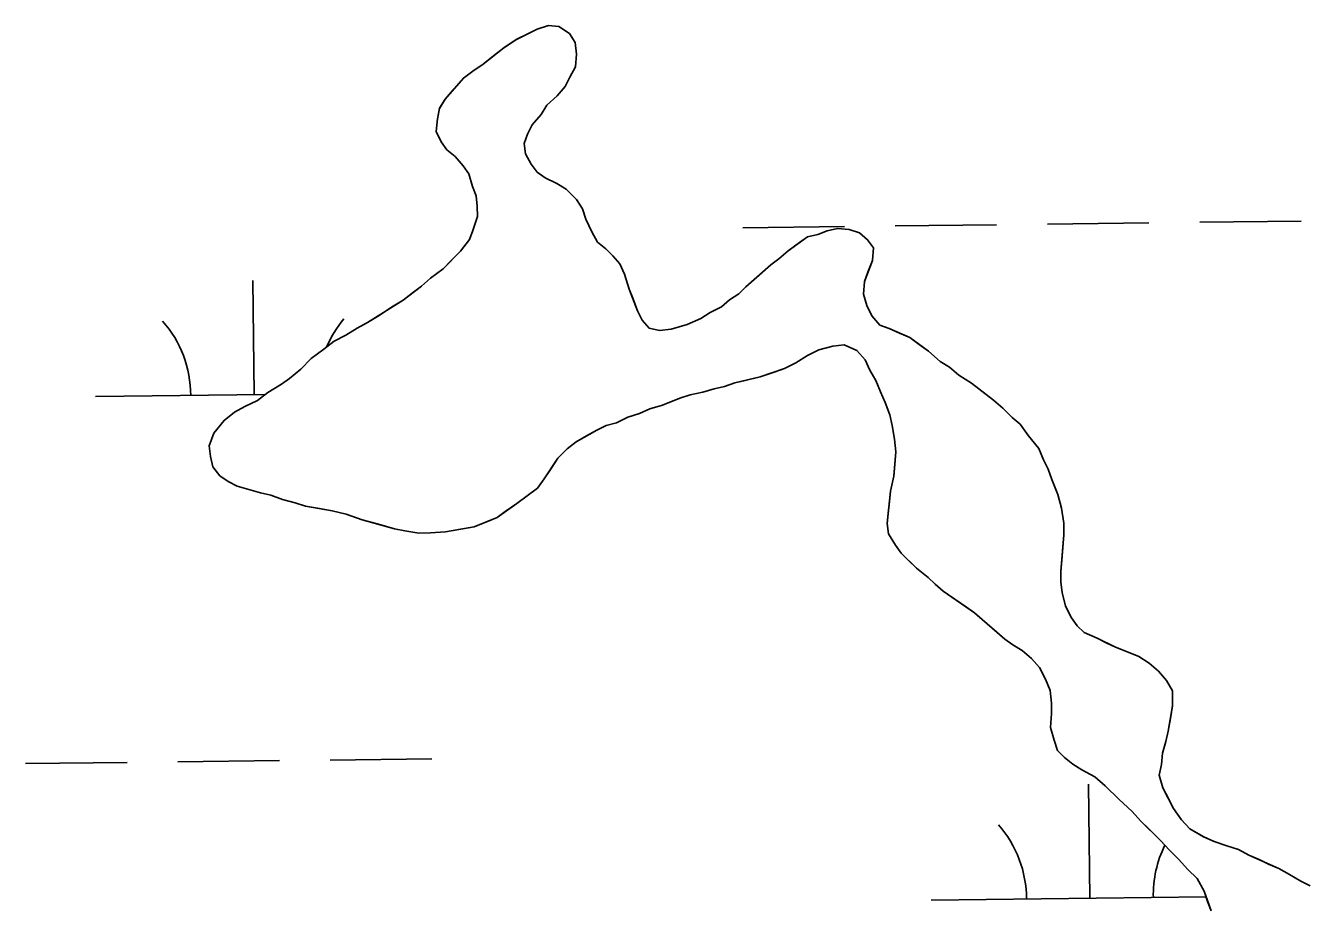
# Model space of a CAD drawing. Extents: x 3694830 to 3732949, y 415201 to 440970.
# Drawn here: x 3716427 to 3716829.4, y 436405.3 to 436682.6 of the extents above; entities that cross this region are included whole.
import ezdxf

# ---------------------------------------------------------------- set-up
doc = ezdxf.new("R2010")
doc.units = 0
doc.layers.add('V-TOPO-SHOR', color=7, linetype='Continuous')
doc.layers.add('V-WETL-SWMP', color=7, linetype='Continuous')

msp = doc.modelspace()

# ---------------------------------------------------------------- linework, layer by layer
at = {"layer": 'V-TOPO-SHOR'}
for points in [[(3716581.79, 436531.98), (3716578.17, 436529.41), (3716575.64, 436527.57), (3716572.02, 436526.09), (3716568.4, 436524.6), (3716564.04, 436523.84), (3716559.32, 436523.07), (3716554.6, 436522.67), (3716550.96, 436522.64), (3716546.59, 436523.33), (3716543.31, 436524.03), (3716538.21, 436525.44), (3716533.11, 436526.85), (3716528.01, 436528.63), (3716523.64, 436529.69), (3716519.63, 436530.38), (3716515.26, 436531.07), (3716511.98, 436532.14), (3716507.97, 436533.19), (3716504.33, 436534.62), (3716501.05, 436535.32), (3716497.4, 436536.38), (3716493.76, 436537.44), (3716490.84, 436538.87), (3716488.28, 436540.67), (3716486.07, 436543.56), (3716485.32, 436546.82), (3716484.93, 436550.09), (3716486.35, 436554.1), (3716489.59, 436558.13), (3716492.84, 436560.7), (3716496.1, 436562.55), (3716500.08, 436564.4), (3716503.33, 436566.97), (3716507.67, 436569.55), (3716510.2, 436571.39), (3716513.82, 436574.32), (3716517.06, 436577.62), (3716521.04, 436580.56), (3716524.29, 436583.14), (3716527.91, 436584.98), (3716531.52, 436587.2), (3716534.78, 436589.04), (3716538.4, 436591.25), (3716542.38, 436593.83), (3716545.99, 436596.04), (3716548.88, 436598.24), (3716551.78, 436600.45), (3716554.66, 436603.02), (3716558.64, 436605.96), (3716561.16, 436608.53), (3716564.04, 436611.46), (3716566.93, 436615.12), (3716567.99, 436618.03), (3716569.41, 436622.41), (3716569.38, 436625.68), (3716568.99, 436628.95), (3716567.88, 436631.85), (3716566.75, 436635.84), (3716564.91, 436638.37), (3716562.35, 436641.26), (3716559.78, 436643.42), (3716557.94, 436645.95), (3716556.46, 436649.21), (3716556.79, 436653.21), (3716557.49, 436656.48), (3716559.29, 436659.41), (3716561.81, 436662.34), (3716565.05, 436666), (3716567.94, 436668.21), (3716571.2, 436670.41), (3716574.45, 436672.99), (3716577.7, 436675.56), (3716581.67, 436678.14), (3716585.29, 436679.98), (3716588.19, 436681.46), (3716591.82, 436682.58), (3716595.09, 436682.24), (3716598.38, 436680.09), (3716600.22, 436677.2), (3716600.62, 436673.56), (3716600.29, 436669.56), (3716598.5, 436666.28), (3716597.06, 436663.35), (3716594.54, 436660.43), (3716591.3, 436657.49), (3716589.5, 436654.57), (3716586.62, 436651.27), (3716585.19, 436648.35), (3716584.13, 436645.43), (3716584.52, 436642.17), (3716586.36, 436638.91), (3716588.2, 436636.38), (3716590.76, 436634.58), (3716594.41, 436632.79), (3716597.33, 436631), (3716600.63, 436627.76), (3716602.47, 436624.86), (3716603.59, 436621.6), (3716605.44, 436617.61), (3716607.29, 436614.36)], [(3716607.29, 436614.36), (3716609.85, 436612.2), (3716612.05, 436610.04), (3716614.25, 436607.51), (3716615.73, 436604.25), (3716617.22, 436599.53), (3716618.34, 436596.64), (3716619.83, 436592.65), (3716621.3, 436589.75), (3716623.5, 436587.23), (3716626.78, 436586.53), (3716630.42, 436586.92), (3716635.49, 436588.41), (3716639.84, 436590.27), (3716642.73, 436592.11), (3716646.35, 436593.96), (3716648.88, 436596.16), (3716651.77, 436598), (3716653.94, 436600.2), (3716656.46, 436602.4), (3716658.99, 436604.6), (3716661.88, 436607.17), (3716664.41, 436609.01), (3716667.29, 436611.58), (3716670.91, 436614.16), (3716673.44, 436615.99), (3716676.71, 436616.75), (3716679.61, 436617.86), (3716682.87, 436618.62), (3716686.51, 436618.28), (3716689.79, 436617.22), (3716692.35, 436615.06), (3716694.19, 436612.53), (3716693.86, 436608.53), (3716692.44, 436604.88), (3716691.37, 436601.96), (3716691.04, 436597.96), (3716692.16, 436594.34), (3716693.64, 436591.07), (3716696.21, 436588.19), (3716699.13, 436587.12), (3716702.41, 436585.69), (3716705.7, 436584.27), (3716708.62, 436582.11), (3716711.55, 436579.95), (3716715.21, 436576.71), (3716718.13, 436574.92), (3716721.06, 436572.39), (3716725.08, 436569.88), (3716728.38, 436567.36), (3716732.03, 436564.48), (3716734.96, 436561.97), (3716737.9, 436559.08), (3716740.46, 436556.92), (3716743.03, 436553.3), (3716746.34, 436549.33), (3716747.82, 436545.71), (3716749.3, 436542.82), (3716750.42, 436539.55), (3716752.27, 436534.84), (3716753.4, 436530.49), (3716754.17, 436525.77), (3716754.2, 436522.13), (3716753.87, 436518.13), (3716753.54, 436514.13), (3716753.2, 436510.49), (3716753.23, 436507.22), (3716753.62, 436503.95), (3716754.75, 436499.59), (3716756.59, 436495.98), (3716758.43, 436493.44), (3716760.63, 436491.28), (3716764.65, 436489.5), (3716767.56, 436488.07), (3716770.49, 436486.64), (3716773.4, 436485.57), (3716777.78, 436483.79), (3716781.07, 436481.63), (3716784, 436479.11), (3716786.57, 436476.23), (3716788.41, 436472.97), (3716788.45, 436468.24), (3716787.76, 436464.24), (3716787.06, 436460.23), (3716786.36, 436456.96), (3716785.3, 436453.31), (3716784.97, 436449.67), (3716784.27, 436446.4), (3716785.39, 436442.41), (3716787.24, 436438.79), (3716788.72, 436435.89), (3716791.29, 436432.27), (3716793.86, 436429.39), (3716798.24, 436426.88), (3716801.53, 436425.45), (3716805.54, 436424.03), (3716809.19, 436422.97), (3716812.47, 436421.18), (3716815.75, 436419.75), (3716818.68, 436418.32), (3716821.96, 436416.89)], [(3716800.62, 436403.63), (3716799.5, 436406.53), (3716798.39, 436409.79), (3716796.17, 436413.77), (3716793.24, 436416.66), (3716790.3, 436419.9), (3716787.37, 436422.79), (3716784.8, 436425.68), (3716780.77, 436429.64), (3716778.57, 436431.8), (3716775.64, 436435.05), (3716771.61, 436438.66), (3716767.21, 436442.98), (3716763.91, 436445.86), (3716759.9, 436448.01), (3716756.97, 436449.8), (3716754.41, 436451.97), (3716752.21, 436454.13), (3716751.09, 436457.39), (3716749.97, 436461.38), (3716750.3, 436465.75), (3716750.27, 436469.02), (3716749.88, 436473.02), (3716748.39, 436476.64), (3716746.54, 436480.26), (3716743.97, 436483.15), (3716741.05, 436485.67), (3716738.12, 436487.46), (3716735.56, 436489.26), (3716732.27, 436492.14), (3716729.34, 436494.66), (3716726.04, 436497.54), (3716723.48, 436499.34), (3716719.82, 436501.85), (3716716.17, 436504.37), (3716713.61, 436506.53), (3716711.41, 436508.69), (3716707.75, 436511.57), (3716705.18, 436514.09), (3716702.98, 436516.26), (3716701.15, 436518.79), (3716698.93, 436522.41), (3716698.54, 436525.67), (3716698.88, 436528.95), (3716699.21, 436532.59), (3716699.55, 436535.86), (3716700.6, 436540.6), (3716700.94, 436544.23), (3716701.27, 436548.24), (3716700.87, 436552.23), (3716700.11, 436556.59), (3716699.35, 436559.85), (3716697.87, 436563.84), (3716696.39, 436567.1), (3716694.9, 436570.73), (3716693.06, 436573.98), (3716691.57, 436577.24), (3716689.01, 436580.13), (3716684.99, 436581.91), (3716681.36, 436581.52), (3716677, 436580.39), (3716673.39, 436578.55), (3716669.77, 436576.34), (3716666.15, 436574.49), (3716662.88, 436573.37), (3716658.53, 436571.88), (3716653.82, 436570.75), (3716650.55, 436570), (3716647.29, 436568.88), (3716644.02, 436568.12), (3716640.4, 436567), (3716636.4, 436566.24), (3716633.14, 436565.13), (3716627.71, 436562.9), (3716623.72, 436561.78), (3716620.46, 436560.3), (3716616.83, 436559.17), (3716613.21, 436557.33), (3716609.94, 436556.57), (3716607.04, 436555.1), (3716603.79, 436553.25), (3716600.53, 436551.41), (3716597.64, 436549.2), (3716594.76, 436546.27), (3716592.6, 436542.98), (3716590.45, 436539.69), (3716588.29, 436536.76), (3716581.79, 436531.98)], [(3716821.96, 436416.89), (3716825.25, 436415.1), (3716828.9, 436412.95), (3716831.82, 436411.52)]]:
    msp.add_lwpolyline(points, dxfattribs=at)
at = {"layer": 'V-WETL-SWMP'}
for p, q in [((3716588.19, 436681.46), (3716591.82, 436682.58)), ((3716591.82, 436682.58), (3716595.09, 436682.24)), ((3716595.09, 436682.24), (3716598.38, 436680.09)), ((3716577.7, 436675.56), (3716581.68, 436678.14)), ((3716581.68, 436678.14), (3716588.19, 436681.46)), ((3716598.38, 436680.09), (3716600.22, 436677.2)), ((3716571.2, 436670.41), (3716577.7, 436675.56)), ((3716600.22, 436677.2), (3716600.62, 436673.56)), ((3716567.94, 436668.21), (3716571.2, 436670.41)), ((3716600.62, 436673.56), (3716600.29, 436669.56)), ((3716559.29, 436659.41), (3716565.05, 436666)), ((3716565.05, 436666), (3716567.94, 436668.21)), ((3716598.5, 436666.28), (3716597.07, 436663.36)), ((3716600.29, 436669.56), (3716598.5, 436666.28)), ((3716597.07, 436663.36), (3716594.55, 436660.43)), ((3716557.49, 436656.49), (3716559.29, 436659.41)), ((3716594.55, 436660.43), (3716591.3, 436657.49)), ((3716556.79, 436653.21), (3716557.49, 436656.49)), ((3716589.5, 436654.57), (3716586.62, 436651.27)), ((3716591.3, 436657.49), (3716589.5, 436654.57)), ((3716556.46, 436649.21), (3716556.79, 436653.21)), ((3716586.62, 436651.27), (3716585.19, 436648.35)), ((3716557.94, 436645.95), (3716556.46, 436649.21)), ((3716559.78, 436643.42), (3716557.94, 436645.95)), ((3716585.19, 436648.35), (3716584.13, 436645.43)), ((3716562.35, 436641.26), (3716559.78, 436643.42)), ((3716584.13, 436645.43), (3716584.52, 436642.17)), ((3716584.52, 436642.17), (3716586.36, 436638.91)), ((3716564.91, 436638.37), (3716562.35, 436641.26)), ((3716566.75, 436635.84), (3716564.91, 436638.37)), ((3716586.36, 436638.91), (3716588.2, 436636.38)), ((3716567.88, 436631.85), (3716566.75, 436635.84)), ((3716588.2, 436636.38), (3716590.76, 436634.58)), ((3716590.76, 436634.58), (3716594.41, 436632.79)), ((3716568.99, 436628.95), (3716567.88, 436631.85)), ((3716594.41, 436632.79), (3716597.33, 436631)), ((3716597.33, 436631), (3716600.63, 436627.76)), ((3716569.38, 436625.68), (3716568.99, 436628.95)), ((3716569.41, 436622.41), (3716569.38, 436625.68)), ((3716600.63, 436627.76), (3716602.47, 436624.86)), ((3716567.99, 436618.03), (3716569.41, 436622.41)), ((3716602.47, 436624.86), (3716603.59, 436621.6)), ((3716603.59, 436621.6), (3716605.44, 436617.62)), ((3716566.92, 436615.12), (3716567.99, 436618.03)), ((3716605.44, 436617.62), (3716607.29, 436614.36)), ((3716653.03, 436618.86), (3716685.03, 436619.25)), ((3716676.71, 436616.75), (3716679.61, 436617.86)), ((3716679.61, 436617.86), (3716682.87, 436618.62)), ((3716682.87, 436618.62), (3716686.51, 436618.28)), ((3716686.51, 436618.28), (3716689.79, 436617.22)), ((3716701.02, 436619.44), (3716733.02, 436619.82)), ((3716749.02, 436620.01), (3716781.02, 436620.39)), ((3716797.02, 436620.58), (3716829.02, 436620.96)), ((3716564.05, 436611.46), (3716566.92, 436615.12)), ((3716607.29, 436614.36), (3716609.85, 436612.2)), ((3716667.3, 436611.58), (3716673.44, 436615.99)), ((3716673.44, 436615.99), (3716676.71, 436616.75)), ((3716689.79, 436617.22), (3716692.35, 436615.06)), ((3716692.35, 436615.06), (3716694.19, 436612.53)), ((3716558.64, 436605.96), (3716564.05, 436611.46)), ((3716609.85, 436612.2), (3716612.05, 436610.04)), ((3716612.05, 436610.04), (3716614.25, 436607.51)), ((3716664.41, 436609.01), (3716667.3, 436611.58)), ((3716694.19, 436612.53), (3716693.86, 436608.53)), ((3716554.66, 436603.02), (3716558.64, 436605.96)), ((3716614.25, 436607.51), (3716615.73, 436604.25)), ((3716653.94, 436600.2), (3716661.88, 436607.17)), ((3716661.88, 436607.17), (3716664.41, 436609.01)), ((3716693.86, 436608.53), (3716691.37, 436601.96)), ((3716499.05, 436566.28), (3716498.62, 436602.28)), ((3716551.78, 436600.45), (3716554.66, 436603.02)), ((3716615.73, 436604.25), (3716617.22, 436599.53)), ((3716691.37, 436601.96), (3716691.04, 436597.96)), ((3716545.99, 436596.04), (3716551.78, 436600.45)), ((3716617.22, 436599.53), (3716619.83, 436592.65)), ((3716648.88, 436596.16), (3716651.78, 436598)), ((3716651.78, 436598), (3716653.94, 436600.2)), ((3716691.04, 436597.96), (3716692.16, 436594.33)), ((3716534.78, 436589.04), (3716545.99, 436596.04)), ((3716642.73, 436592.11), (3716646.36, 436593.96)), ((3716646.36, 436593.96), (3716648.88, 436596.16)), ((3716692.16, 436594.33), (3716693.64, 436591.07)), ((3716619.83, 436592.65), (3716621.3, 436589.75)), ((3716621.3, 436589.75), (3716623.51, 436587.23)), ((3716635.49, 436588.41), (3716639.84, 436590.27)), ((3716639.84, 436590.27), (3716642.73, 436592.11)), ((3716693.64, 436591.07), (3716696.21, 436588.19)), ((3716527.91, 436584.98), (3716531.52, 436587.2)), ((3716531.52, 436587.2), (3716534.78, 436589.04)), ((3716623.51, 436587.23), (3716626.78, 436586.53)), ((3716626.78, 436586.53), (3716630.42, 436586.92)), ((3716630.42, 436586.92), (3716635.49, 436588.41)), ((3716696.21, 436588.19), (3716699.13, 436587.12)), ((3716699.13, 436587.12), (3716705.7, 436584.27)), ((3716521.04, 436580.56), (3716524.29, 436583.14)), ((3716524.29, 436583.14), (3716527.91, 436584.98)), ((3716681.36, 436581.52), (3716677.01, 436580.39)), ((3716684.99, 436581.91), (3716681.36, 436581.52)), ((3716689.01, 436580.13), (3716684.99, 436581.91)), ((3716705.7, 436584.27), (3716711.55, 436579.95)), ((3716513.82, 436574.32), (3716517.06, 436577.62)), ((3716517.06, 436577.62), (3716521.04, 436580.56)), ((3716673.39, 436578.55), (3716669.77, 436576.34)), ((3716677.01, 436580.39), (3716673.39, 436578.55)), ((3716691.57, 436577.24), (3716689.01, 436580.13)), ((3716711.55, 436579.95), (3716715.21, 436576.71)), ((3716510.2, 436571.39), (3716513.82, 436574.32)), ((3716666.15, 436574.49), (3716658.53, 436571.88)), ((3716669.77, 436576.34), (3716666.15, 436574.49)), ((3716693.06, 436573.98), (3716691.57, 436577.24)), ((3716694.9, 436570.73), (3716693.06, 436573.98)), ((3716715.21, 436576.71), (3716718.13, 436574.92)), ((3716718.13, 436574.92), (3716721.06, 436572.39)), ((3716503.33, 436566.97), (3716507.67, 436569.55)), ((3716507.67, 436569.55), (3716510.2, 436571.39)), ((3716650.55, 436570), (3716647.29, 436568.88)), ((3716658.53, 436571.88), (3716650.55, 436570)), ((3716696.38, 436567.1), (3716694.9, 436570.73)), ((3716721.06, 436572.39), (3716725.08, 436569.88)), ((3716725.08, 436569.88), (3716732.03, 436564.49)), ((3716449.06, 436565.69), (3716502.52, 436566.32)), ((3716500.08, 436564.4), (3716503.33, 436566.97)), ((3716636.4, 436566.24), (3716633.14, 436565.13)), ((3716640.4, 436567), (3716636.4, 436566.24)), ((3716644.02, 436568.13), (3716640.4, 436567)), ((3716647.29, 436568.88), (3716644.02, 436568.13)), ((3716697.87, 436563.84), (3716696.38, 436567.1)), ((3716492.84, 436560.7), (3716496.1, 436562.55)), ((3716496.1, 436562.55), (3716500.08, 436564.4)), ((3716623.72, 436561.78), (3716620.46, 436560.3)), ((3716627.71, 436562.9), (3716623.72, 436561.78)), ((3716633.14, 436565.13), (3716627.71, 436562.9)), ((3716699.35, 436559.86), (3716697.87, 436563.84)), ((3716732.03, 436564.49), (3716734.96, 436561.97)), ((3716734.96, 436561.97), (3716737.9, 436559.08)), ((3716486.35, 436554.1), (3716489.59, 436558.13)), ((3716489.59, 436558.13), (3716492.84, 436560.7)), ((3716613.21, 436557.33), (3716609.94, 436556.57)), ((3716616.83, 436559.18), (3716613.21, 436557.33)), ((3716620.46, 436560.3), (3716616.83, 436559.18)), ((3716700.11, 436556.59), (3716699.35, 436559.86)), ((3716737.9, 436559.08), (3716740.46, 436556.92)), ((3716484.93, 436550.09), (3716486.35, 436554.1)), ((3716607.05, 436555.1), (3716600.53, 436551.41)), ((3716609.94, 436556.57), (3716607.05, 436555.1)), ((3716700.87, 436552.23), (3716700.11, 436556.59)), ((3716740.46, 436556.92), (3716743.03, 436553.31)), ((3716743.03, 436553.31), (3716746.34, 436549.33)), ((3716485.32, 436546.82), (3716484.93, 436550.09)), ((3716597.64, 436549.2), (3716594.76, 436546.27)), ((3716600.53, 436551.41), (3716597.64, 436549.2)), ((3716701.27, 436548.24), (3716700.87, 436552.23)), ((3716746.34, 436549.33), (3716747.82, 436545.71)), ((3716486.07, 436543.56), (3716485.32, 436546.82)), ((3716594.76, 436546.27), (3716590.45, 436539.69)), ((3716700.6, 436540.6), (3716701.27, 436548.24)), ((3716747.82, 436545.71), (3716749.3, 436542.82)), ((3716488.28, 436540.67), (3716486.07, 436543.56)), ((3716749.3, 436542.82), (3716750.42, 436539.55)), ((3716490.84, 436538.87), (3716488.28, 436540.67)), ((3716493.76, 436537.44), (3716490.84, 436538.87)), ((3716501.05, 436535.32), (3716493.76, 436537.44)), ((3716590.45, 436539.69), (3716588.29, 436536.76)), ((3716699.55, 436535.86), (3716700.6, 436540.6)), ((3716750.42, 436539.55), (3716752.27, 436534.84)), ((3716504.33, 436534.62), (3716501.05, 436535.32)), ((3716507.97, 436533.19), (3716504.33, 436534.62)), ((3716511.98, 436532.14), (3716507.97, 436533.19)), ((3716588.29, 436536.76), (3716581.79, 436531.98)), ((3716698.54, 436525.67), (3716699.55, 436535.86)), ((3716752.27, 436534.84), (3716753.4, 436530.49)), ((3716515.26, 436531.07), (3716511.98, 436532.14)), ((3716523.64, 436529.69), (3716515.26, 436531.07)), ((3716528.01, 436528.63), (3716523.64, 436529.69)), ((3716581.79, 436531.98), (3716575.64, 436527.57)), ((3716753.4, 436530.49), (3716754.17, 436525.77)), ((3716533.11, 436526.86), (3716528.01, 436528.63)), ((3716543.31, 436524.03), (3716533.11, 436526.86)), ((3716575.64, 436527.57), (3716568.4, 436524.6)), ((3716698.93, 436522.4), (3716698.54, 436525.67)), ((3716754.17, 436525.77), (3716754.2, 436522.13)), ((3716546.59, 436523.33), (3716543.31, 436524.03)), ((3716550.96, 436522.64), (3716546.59, 436523.33)), ((3716554.6, 436522.67), (3716550.96, 436522.64)), ((3716559.32, 436523.07), (3716554.6, 436522.67)), ((3716568.4, 436524.6), (3716559.32, 436523.07)), ((3716701.14, 436518.79), (3716698.93, 436522.4)), ((3716754.2, 436522.13), (3716753.2, 436510.49)), ((3716702.98, 436516.26), (3716701.14, 436518.79)), ((3716707.75, 436511.57), (3716702.98, 436516.26)), ((3716711.41, 436508.69), (3716707.75, 436511.57)), ((3716753.2, 436510.49), (3716753.23, 436507.22)), ((3716713.61, 436506.53), (3716711.41, 436508.69)), ((3716716.17, 436504.37), (3716713.61, 436506.53)), ((3716753.23, 436507.22), (3716753.62, 436503.95)), ((3716726.04, 436497.54), (3716716.17, 436504.37)), ((3716753.62, 436503.95), (3716754.75, 436499.6)), ((3716735.56, 436489.26), (3716726.04, 436497.54)), ((3716754.75, 436499.6), (3716756.59, 436495.98)), ((3716756.59, 436495.98), (3716758.43, 436493.45)), ((3716758.43, 436493.45), (3716760.63, 436491.28)), ((3716738.12, 436487.46), (3716735.56, 436489.26)), ((3716760.63, 436491.28), (3716764.65, 436489.5)), ((3716764.65, 436489.5), (3716770.49, 436486.64)), ((3716741.05, 436485.67), (3716738.12, 436487.46)), ((3716743.97, 436483.15), (3716741.05, 436485.67)), ((3716770.49, 436486.64), (3716773.4, 436485.57)), ((3716773.4, 436485.57), (3716777.78, 436483.79)), ((3716746.54, 436480.26), (3716743.97, 436483.15)), ((3716777.78, 436483.79), (3716781.07, 436481.63)), ((3716781.07, 436481.63), (3716784, 436479.11)), ((3716748.39, 436476.64), (3716746.54, 436480.26)), ((3716784, 436479.11), (3716786.57, 436476.23)), ((3716749.88, 436473.02), (3716748.39, 436476.64)), ((3716750.27, 436469.02), (3716749.88, 436473.02)), ((3716786.57, 436476.23), (3716788.41, 436472.97)), ((3716788.41, 436472.97), (3716788.45, 436468.24)), ((3716750.3, 436465.75), (3716750.27, 436469.02)), ((3716749.97, 436461.38), (3716750.3, 436465.75)), ((3716788.45, 436468.24), (3716787.06, 436460.23)), ((3716751.09, 436457.39), (3716749.97, 436461.38)), ((3716752.21, 436454.13), (3716751.09, 436457.39)), ((3716786.36, 436456.96), (3716785.3, 436453.31)), ((3716787.06, 436460.23), (3716786.36, 436456.96)), ((3716754.41, 436451.97), (3716752.21, 436454.13)), ((3716785.3, 436453.31), (3716784.97, 436449.67)), ((3716427.03, 436449.98), (3716459.02, 436450.36)), ((3716475.02, 436450.55), (3716507.02, 436450.94)), ((3716523.02, 436451.13), (3716555.02, 436451.51)), ((3716756.97, 436449.81), (3716754.41, 436451.97)), ((3716759.9, 436448.01), (3716756.97, 436449.81)), ((3716784.97, 436449.67), (3716784.27, 436446.4)), ((3716763.91, 436445.86), (3716759.9, 436448.01)), ((3716767.21, 436442.98), (3716763.91, 436445.86)), ((3716784.27, 436446.4), (3716785.39, 436442.41)), ((3716762.4, 436407.55), (3716761.97, 436443.55)), ((3716771.61, 436438.66), (3716767.21, 436442.98)), ((3716785.39, 436442.41), (3716788.72, 436435.89)), ((3716775.64, 436435.05), (3716771.61, 436438.66)), ((3716778.57, 436431.8), (3716775.64, 436435.05)), ((3716788.72, 436435.89), (3716791.29, 436432.27)), ((3716784.8, 436425.68), (3716778.57, 436431.8)), ((3716791.29, 436432.27), (3716793.86, 436429.39)), ((3716793.86, 436429.39), (3716798.25, 436426.88)), ((3716787.37, 436422.79), (3716784.8, 436425.68)), ((3716798.25, 436426.88), (3716801.53, 436425.45)), ((3716801.53, 436425.45), (3716805.54, 436424.03)), ((3716790.3, 436419.9), (3716787.37, 436422.79)), ((3716805.54, 436424.03), (3716809.18, 436422.97)), ((3716809.18, 436422.97), (3716812.47, 436421.18)), ((3716812.47, 436421.18), (3716821.96, 436416.89)), ((3716793.24, 436416.66), (3716790.3, 436419.9)), ((3716796.17, 436413.77), (3716793.24, 436416.66)), ((3716821.96, 436416.89), (3716825.25, 436415.1)), ((3716798.39, 436409.79), (3716796.17, 436413.77)), ((3716825.25, 436415.1), (3716828.9, 436412.95)), ((3716828.9, 436412.95), (3716831.82, 436411.52)), ((3716800.62, 436403.63), (3716798.39, 436409.79)), ((3716712.4, 436406.95), (3716799.04, 436407.99))]:
    msp.add_line(p, q, dxfattribs=at)
for centre, start, end in [((3716443.81, 436566.1), 359.9115, 41.4552), ((3716554.29, 436567.42), 139.9115, 156.9619), ((3716707.16, 436407.36), 359.9115, 41.4552), ((3716817.63, 436408.68), 153.7097, 181.4552)]:
    msp.add_arc(centre, 35.25, start, end, dxfattribs=at)

doc.saveas('drawing.dxf')
